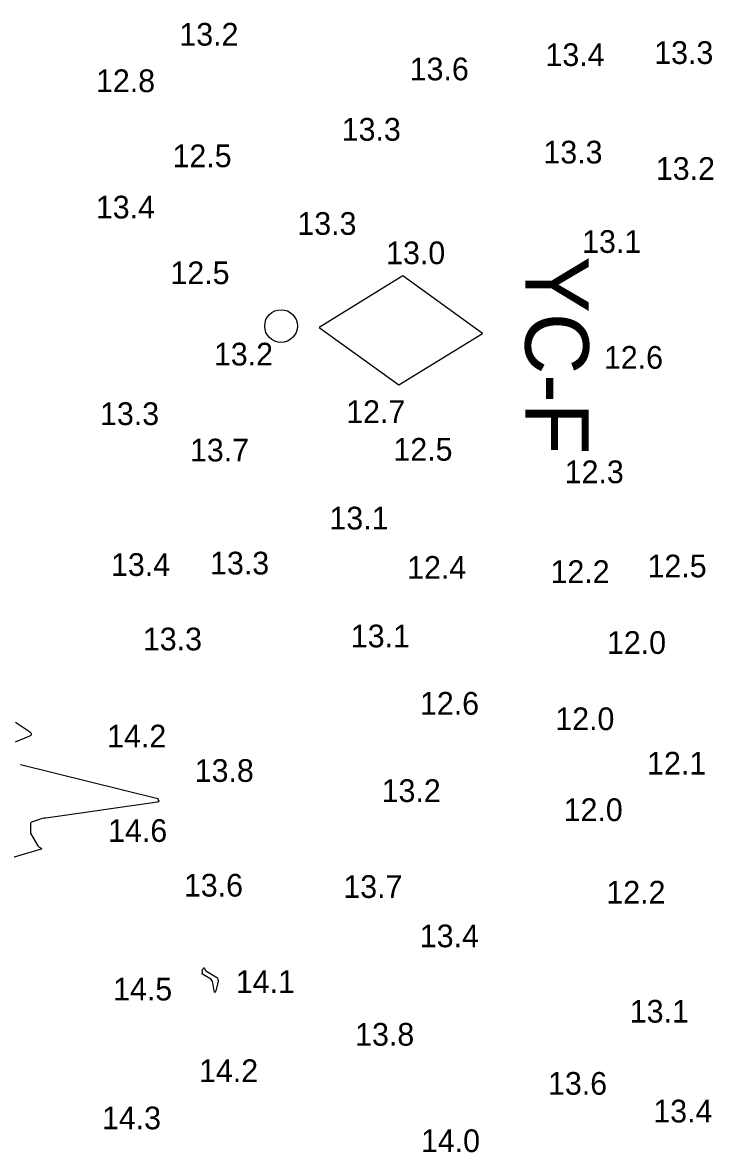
# Model space of a CAD drawing. Extents: x 1023796 to 1112670, y 656573 to 837340.
# Drawn here: x 1101273.4 to 1101425.6, y 688667.6 to 688916.4 of the extents above; entities that cross this region are included whole.
import ezdxf

# ---------------------------------------------------------------- set-up
doc = ezdxf.new("R2010")
doc.units = 0
for name, color, linetype in [('V-CHAN-CONT-15FT', 7, 'Continuous'), ('V-CHAN-NAID', 7, 'Continuous'), ('V-TOPO-SOUN', 7, 'Continuous')]:
    doc.layers.add(name, color=color, linetype=linetype)

msp = doc.modelspace()

# ---------------------------------------------------------------- linework, layer by layer
at = {"layer": 'V-CHAN-CONT-15FT'}
for points in [[(1101271.86, 688762.33), (1101274.95, 688760.29), (1101275.3, 688759.99), (1101275.41, 688759.7), (1101275.25, 688759.44), (1101274.85, 688759.21), (1101271.79, 688757.92)], [(1101273.02, 688752.99), (1101303.21, 688745.53), (1101303.23, 688745.52), (1101303.25, 688745.5), (1101303.26, 688745.49), (1101303.27, 688745.46), (1101303.29, 688745.34), (1101303.3, 688745.32), (1101303.3, 688745.31), (1101303.3, 688745.29), (1101303.3, 688745.27), (1101303.3, 688745.18), (1101303.3, 688745.17), (1101303.31, 688745.17), (1101303.31, 688745.17), (1101303.31, 688745.17), (1101303.33, 688745.16), (1101303.34, 688745.16), (1101303.34, 688745.16), (1101303.35, 688745.15), (1101303.35, 688745.15), (1101303.48, 688745.04), (1101303.49, 688745.02), (1101303.5, 688745), (1101303.5, 688744.98), (1101303.48, 688744.96), (1101303.34, 688744.83), (1101303.31, 688744.81), (1101303.28, 688744.79), (1101303.24, 688744.77), (1101303.2, 688744.76), (1101278.56, 688741.24), (1101278.22, 688741.19), (1101277.87, 688741.11), (1101277.53, 688741.03), (1101277.2, 688740.92), (1101275.64, 688740.41), (1101275.44, 688740.31), (1101275.3, 688740.18), (1101275.22, 688740), (1101275.19, 688739.78), (1101275.17, 688738.49), (1101275.17, 688738.42), (1101275.17, 688738.36), (1101275.17, 688738.3), (1101275.17, 688738.23), (1101275.18, 688737.98), (1101275.19, 688737.92), (1101275.2, 688737.86), (1101275.22, 688737.8), (1101275.25, 688737.75), (1101276.79, 688735.14), (1101276.86, 688735.04), (1101276.93, 688734.96), (1101277.02, 688734.88), (1101277.12, 688734.82), (1101277.53, 688734.59), (1101277.6, 688734.53), (1101277.62, 688734.48), (1101277.59, 688734.44), (1101277.51, 688734.4), (1101271.09, 688732.48)]]:
    msp.add_lwpolyline(points, dxfattribs=at)
msp.add_lwpolyline([(1101313.7, 688707.73), (1101313.75, 688707.67), (1101313.82, 688707.62), (1101316.01, 688706.3), (1101316.05, 688706.27), (1101316.08, 688706.25), (1101316.12, 688706.22), (1101316.16, 688706.19), (1101316.34, 688706.02), (1101316.35, 688706.01), (1101316.36, 688705.99), (1101316.37, 688705.98), (1101316.37, 688705.96), (1101316.37, 688705.88), (1101316.37, 688705.86), (1101316.38, 688705.84), (1101316.38, 688705.82), (1101316.39, 688705.8), (1101316.51, 688705.52), (1101316.53, 688705.47), (1101316.54, 688705.41), (1101316.54, 688705.36), (1101316.53, 688705.3), (1101315.99, 688703.19), (1101315.9, 688702.91), (1101315.81, 688702.82), (1101315.74, 688702.92), (1101315.67, 688703.2), (1101315.38, 688704.91), (1101315.3, 688705.22), (1101315.16, 688705.48), (1101314.96, 688705.71), (1101314.71, 688705.9), (1101313.09, 688706.88), (1101313.06, 688706.9), (1101313.04, 688706.94), (1101313.03, 688706.97), (1101313.03, 688707.02), (1101313.07, 688707.2), (1101313.08, 688707.24), (1101313.08, 688707.29), (1101313.08, 688707.33), (1101313.08, 688707.38), (1101313.04, 688707.69), (1101313.04, 688707.76), (1101313.05, 688707.82), (1101313.08, 688707.88), (1101313.12, 688707.93), (1101313.34, 688708.2), (1101313.39, 688708.25), (1101313.43, 688708.26), (1101313.47, 688708.23), (1101313.5, 688708.17), (1101313.62, 688707.86), (1101313.65, 688707.79)], close=True, dxfattribs=at)
at = {"layer": 'V-CHAN-NAID'}
msp.add_lwpolyline([(1101338.77, 688849.28), (1101356.32, 688836.63), (1101374.75, 688847.96), (1101357.2, 688860.61)], close=True, dxfattribs=at)
msp.add_circle((1101330.38, 688849.59), 3.6, dxfattribs=at)

# ---------------------------------------------------------------- texts
msp.add_text('YC-F', height=14, rotation=270, dxfattribs=at).set_placement((1101384.17, 688864.96))
at = {"layer": 'V-TOPO-SOUN'}
for s, p in [('13.2 ', (1101307.99, 688911.34)), ('13.4 ', (1101388.64, 688906.85)), ('13.3 ', (1101412.59, 688907.31)), ('13.6 ', (1101358.73, 688903.7)), ('12.8 ', (1101289.62, 688901.1)), ('13.3 ', (1101343.75, 688890.41)), ('12.5 ', (1101306.48, 688884.57)), ('13.3 ', (1101388.18, 688885.39)), ('13.2 ', (1101412.95, 688881.78)), ('13.4 ', (1101289.59, 688873.28)), ('13.3 ', (1101333.98, 688869.67)), ('13.1 ', (1101396.71, 688865.7)), ('13.0 ', (1101353.53, 688863.21)), ('12.5 ', (1101306.02, 688858.81)), ('13.2 ', (1101315.6, 688840.9)), ('12.6 ', (1101401.51, 688840.18)), ('12.7 ', (1101344.74, 688828.23)), ('13.3 ', (1101290.51, 688827.78)), ('13.7 ', (1101310.32, 688819.77)), ('12.5 ', (1101355.14, 688819.94)), ('12.3 ', (1101392.87, 688814.98)), ('13.1 ', (1101341.04, 688804.79)), ('13.4 ', (1101292.93, 688794.56)), ('13.3 ', (1101314.75, 688794.88)), ('12.4 ', (1101358.16, 688793.93)), ('12.5 ', (1101411.12, 688794.24)), ('12.2 ', (1101389.75, 688793)), ('13.1 ', (1101345.76, 688778.83)), ('13.3 ', (1101299.95, 688778.17)), ('12.0 ', (1101402.18, 688777.38)), ('12.6 ', (1101360.99, 688764)), ('12.0 ', (1101390.8, 688760.59)), ('14.2 ', (1101292.08, 688756.78)), ('13.8 ', (1101311.37, 688749.2)), ('12.1 ', (1101411.02, 688750.81)), ('13.2 ', (1101352.55, 688744.77)), ('12.0 ', (1101392.64, 688740.57)), ('14.6 ', (1101292.29, 688735.98)), ('13.6 ', (1101308.99, 688723.94)), ('13.7 ', (1101344.11, 688723.64)), ('12.2 ', (1101402.05, 688722.4)), ('13.4 ', (1101360.95, 688712.78)), ('14.1 ', (1101320.43, 688702.71)), ('14.5 ', (1101293.39, 688701.07)), ('13.1 ', (1101407.21, 688696.18)), ('13.8 ', (1101346.71, 688691.1)), ('14.2 ', (1101312.32, 688683.09)), ('13.6 ', (1101389.2, 688680.3)), ('13.4 ', (1101412.39, 688674.2)), ('14.3 ', (1101290.93, 688672.69)), ('14.0 ', (1101361.2, 688667.67))]:
    msp.add_text(s, height=5, dxfattribs=at).set_placement(p)

doc.saveas('drawing.dxf')
